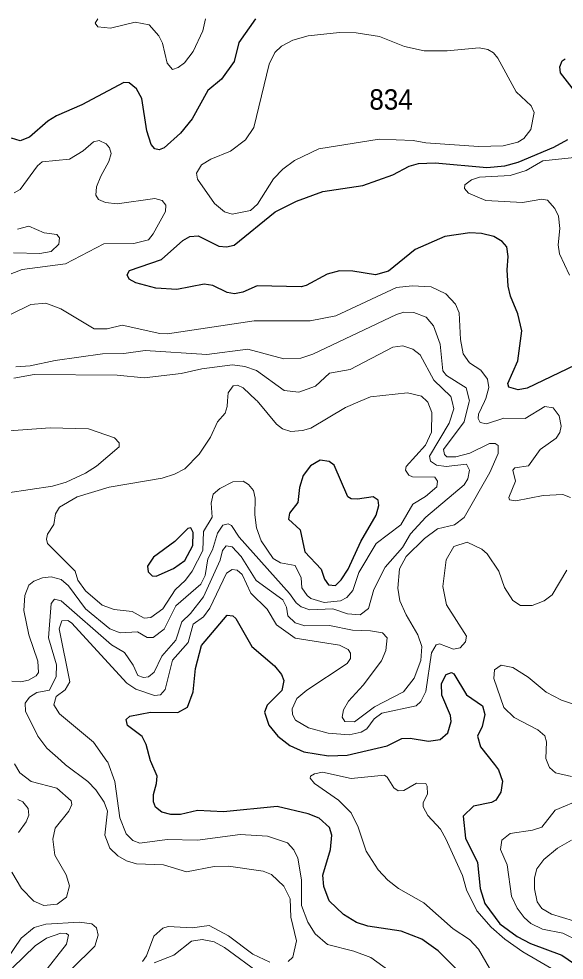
# Model space of a CAD drawing. Extents: x 473.9 to 500, y 7733.1 to 7760.8.
# Drawn here: x 492.084 to 494.222, y 7757.128 to 7760.82 of the extents above; entities that cross this region are included whole.
import ezdxf

# ---------------------------------------------------------------- set-up
doc = ezdxf.new("R2010")
doc.units = 0
doc.header["$LTSCALE"] = 0.032
doc.layers.add('1', color=7, linetype='Continuous', lineweight=25)
doc.layers.add('2', color=7, linetype='Continuous', lineweight=13)
doc.layers.add('21', color=7, linetype='Continuous')

msp = doc.modelspace()

# ---------------------------------------------------------------- linework, layer by layer
at = {"layer": '1'}
for points in [[(493.0126, 7760.8197), (492.9471, 7760.7272), (492.9287, 7760.6523), (492.8781, 7760.5832), (492.8251, 7760.5387), (492.7634, 7760.4276), (492.7181, 7760.371), (492.6536, 7760.3132), (492.6343, 7760.3062), (492.6173, 7760.3102), (492.6027, 7760.3273), (492.5864, 7760.38), (492.5661, 7760.5069), (492.5455, 7760.5449), (492.5166, 7760.5688), (492.4963, 7760.5698), (492.331, 7760.483), (492.2322, 7760.4392), (492.198, 7760.4182), (492.1254, 7760.3556), (492.0892, 7760.3416), (492.0548, 7760.3514)], [(494.2937, 7760.4973), (494.208, 7760.608), (494.2051, 7760.6311), (494.2142, 7760.655), (494.2258, 7760.6631)], [(494.2654, 7759.4619), (494.0778, 7759.3713), (494.0425, 7759.3639), (494.0047, 7759.3751), (494.0019, 7759.3896), (494.0402, 7759.4789), (494.0561, 7759.5958), (494.0404, 7759.6631), (494.0124, 7759.7313), (494.003, 7759.7712), (493.9984, 7759.8348), (494.0032, 7759.8879), (493.997, 7759.9256), (493.979, 7759.9466), (493.9469, 7759.966), (493.8981, 7759.9773), (493.8518, 7759.9797), (493.7543, 7759.9656), (493.6377, 7759.915), (493.534, 7759.8294), (493.4829, 7759.8157), (493.3932, 7759.8302), (493.3408, 7759.8317), (493.2926, 7759.818), (493.2111, 7759.7734), (493.1906, 7759.7681), (493.0181, 7759.7724), (492.9621, 7759.7477), (492.9299, 7759.7417), (492.9012, 7759.7468), (492.8449, 7759.7739), (492.8108, 7759.7793), (492.7034, 7759.7585), (492.6215, 7759.7631), (492.5427, 7759.7843), (492.5168, 7759.7982), (492.5084, 7759.8159), (492.5177, 7759.8331), (492.6434, 7759.8763), (492.7277, 7759.9503), (492.7547, 7759.9659), (492.7872, 7759.9687), (492.8685, 7759.9279), (492.8985, 7759.9259), (492.9281, 7759.9323), (493.0894, 7760.063), (493.1734, 7760.1048), (493.2758, 7760.1419), (493.4334, 7760.1658), (493.5504, 7760.2083), (493.6148, 7760.242), (493.6508, 7760.2517), (493.7164, 7760.2555), (493.9196, 7760.2362), (493.9891, 7760.2433), (494.0422, 7760.257), (494.1815, 7760.3169), (494.2364, 7760.3464)], [(492.5196, 7758.085), (492.6007, 7758.1009), (492.7069, 7758.0995), (492.7449, 7758.12), (492.7674, 7758.1795), (492.7769, 7758.2714), (492.8002, 7758.3621), (492.9008, 7758.4804), (492.9226, 7758.4783), (492.9347, 7758.4673), (492.9979, 7758.3575), (493.0866, 7758.2817), (493.1136, 7758.2476), (493.1235, 7758.2247), (493.1151, 7758.185), (493.0575, 7758.1274), (493.0473, 7758.1001), (493.0637, 7758.0491), (493.0993, 7758.0062), (493.1468, 7757.9693), (493.2016, 7757.9449), (493.2983, 7757.9295), (493.3719, 7757.9319), (493.5277, 7757.9688), (493.5863, 7757.9967), (493.6183, 7757.9977), (493.6909, 7757.9866), (493.7364, 7757.9931), (493.7656, 7758.0191), (493.7796, 7758.0631), (493.7765, 7758.0876), (493.7429, 7758.1676), (493.741, 7758.2126), (493.7591, 7758.2478), (493.7801, 7758.2555), (493.7898, 7758.251), (493.8396, 7758.1688), (493.9026, 7758.1254), (493.9106, 7758.0907), (493.9002, 7758.0447), (493.883, 7758.0064), (493.8944, 7757.9649), (493.9485, 7757.8948), (493.9646, 7757.874), (493.9799, 7757.8299), (493.9737, 7757.7862), (493.9541, 7757.7548), (493.9378, 7757.7465), (493.8672, 7757.7317), (493.8267, 7757.6927), (493.8356, 7757.6062), (493.8826, 7757.5105), (493.8925, 7757.4086), (493.9109, 7757.3498), (493.9695, 7757.2703), (494.0375, 7757.22), (494.0902, 7757.193), (494.2134, 7757.1466), (494.3327, 7757.0643)], [(493.8123, 7757.08), (493.728, 7757.1644), (493.6636, 7757.2097), (493.5832, 7757.2409), (493.4523, 7757.2605), (493.408, 7757.2753), (493.3573, 7757.3067), (493.3003, 7757.3608), (493.2798, 7757.4167), (493.2757, 7757.4613), (493.3061, 7757.5621), (493.311, 7757.6178), (493.302, 7757.6475), (493.2621, 7757.6845), (493.2186, 7757.702), (493.0963, 7757.7299), (492.8863, 7757.7092), (492.7841, 7757.714), (492.7178, 7757.6987), (492.6799, 7757.6987), (492.6445, 7757.7084), (492.6204, 7757.7283), (492.6115, 7757.7491), (492.6116, 7757.778), (492.6242, 7757.8203), (492.6259, 7757.8491), (492.6018, 7757.9071), (492.6007, 7757.9097), (492.5838, 7757.9741), (492.5671, 7758.0051), (492.5103, 7758.048), (492.5048, 7758.0715), (492.5196, 7758.085)]]:
    msp.add_lwpolyline(points, dxfattribs=at)
for points in [[(493.4251, 7758.7701), (493.4846, 7758.8726), (493.495, 7758.9105), (493.4929, 7758.9313), (493.4735, 7758.9448), (493.4125, 7758.9353), (493.3875, 7758.937), (493.3737, 7758.9454), (493.3198, 7759.0693), (493.3002, 7759.0836), (493.2658, 7759.0881), (493.2272, 7759.0664), (493.199, 7759.0289), (493.1849, 7758.9809), (493.1775, 7758.9225), (493.1449, 7758.881), (493.1415, 7758.857), (493.1868, 7758.8151), (493.2049, 7758.7291), (493.2696, 7758.6606), (493.2827, 7758.6224), (493.2981, 7758.5993), (493.3251, 7758.5972), (493.348, 7758.6193), (493.3758, 7758.6613)], [(492.7661, 7758.7544), (492.7675, 7758.8053), (492.7588, 7758.8231), (492.7461, 7758.8201), (492.6957, 7758.7698), (492.6116, 7758.7085), (492.5883, 7758.673), (492.5918, 7758.6513), (492.6063, 7758.6351), (492.622, 7758.6339), (492.6907, 7758.6642), (492.7345, 7758.6957)]]:
    msp.add_lwpolyline(points, close=True, dxfattribs=at)
at = {"layer": '2'}
for points in [[(492.816, 7760.8196), (492.8055, 7760.7722), (492.768, 7760.6911), (492.733, 7760.6468), (492.7083, 7760.6284), (492.6862, 7760.6214), (492.6652, 7760.6457), (492.6473, 7760.7243), (492.6334, 7760.7534), (492.5947, 7760.7965), (492.5399, 7760.8062), (492.4435, 7760.783), (492.3933, 7760.7888), (492.3832, 7760.8032), (492.3938, 7760.8193)], [(492.0654, 7760.1373), (492.0898, 7760.1509), (492.1569, 7760.2437), (492.175, 7760.2594), (492.2827, 7760.2698), (492.3365, 7760.3014), (492.377, 7760.3371), (492.3984, 7760.3422), (492.4264, 7760.3294), (492.4395, 7760.3133), (492.446, 7760.2919), (492.4375, 7760.26), (492.4051, 7760.2029), (492.3889, 7760.1606), (492.3866, 7760.1286), (492.397, 7760.1115), (492.4242, 7760.0988), (492.4694, 7760.0938), (492.6171, 7760.1147), (492.646, 7760.1067), (492.6603, 7760.0882), (492.6587, 7760.0646), (492.6112, 7759.9768), (492.592, 7759.9531), (492.5351, 7759.9388), (492.4168, 7759.9374), (492.2675, 7759.8582), (492.0967, 7759.8366), (491.9989, 7759.799)], [(494.274, 7760.2777), (494.1389, 7760.2629), (494.073, 7760.2253), (494.0111, 7760.2055), (493.8897, 7760.1989), (493.859, 7760.1882), (493.8329, 7760.1687), (493.8319, 7760.1544), (493.8466, 7760.1364), (493.9153, 7760.1065), (494.059, 7760.0987), (494.1351, 7760.1123), (494.1575, 7760.1085), (494.1855, 7760.0758), (494.2005, 7760.0457), (494.2059, 7759.9976), (494.1986, 7759.9338), (494.2039, 7759.898), (494.2436, 7759.8144)], [(492.0783, 7759.9941), (492.1234, 7760.007), (492.183, 7759.9801), (492.2334, 7759.9741), (492.2431, 7759.9603), (492.2409, 7759.9354), (492.2114, 7759.9071), (492.1665, 7759.8994), (492.0635, 7759.9025)], [(492.049, 7759.6583), (492.1313, 7759.6993), (492.1905, 7759.7039), (492.2484, 7759.6817), (492.3795, 7759.6034), (492.431, 7759.6033), (492.4894, 7759.6178), (492.6363, 7759.5853), (492.6665, 7759.5842), (493.0069, 7759.6348), (493.2266, 7759.6348), (493.3268, 7759.6552), (493.5653, 7759.7656), (493.6268, 7759.7731), (493.7009, 7759.7681), (493.7588, 7759.7409), (493.7965, 7759.7011), (493.8105, 7759.6668), (493.8152, 7759.5625), (493.8258, 7759.5062), (493.8507, 7759.4699), (493.8961, 7759.4418), (493.9219, 7759.4062), (493.9273, 7759.3731), (493.9152, 7759.3311), (493.9093, 7759.3182), (493.8864, 7759.2686), (493.8855, 7759.2523), (493.8932, 7759.2363), (493.9181, 7759.2315), (493.9859, 7759.2538), (494.069, 7759.2519), (494.147, 7759.2996), (494.1796, 7759.2943), (494.2021, 7759.2628), (494.2105, 7759.2225), (494.2051, 7759.1974), (494.1906, 7759.175)], [(492.0722, 7759.4554), (492.1283, 7759.4588), (492.227, 7759.4796), (492.4119, 7759.5054), (492.4962, 7759.5073), (492.5795, 7759.5182), (492.8213, 7759.5037), (492.9821, 7759.5246), (493.1236, 7759.4864), (493.1895, 7759.4884), (493.2371, 7759.5039), (493.5646, 7759.6603), (493.5935, 7759.6687), (493.633, 7759.6684), (493.6811, 7759.6495), (493.7094, 7759.6157), (493.7361, 7759.5442), (493.7464, 7759.4397), (493.7613, 7759.4211), (493.8379, 7759.3728), (493.8505, 7759.3215), (493.8497, 7759.3184), (493.8302, 7759.2392), (493.7493, 7759.1309), (493.7524, 7759.111), (493.7627, 7759.1018), (493.7977, 7759.1021), (493.8527, 7759.1156), (493.9294, 7759.1538), (493.9519, 7759.1539), (493.9633, 7759.1463), (493.9631, 7759.1142), (493.9306, 7759.0409), (493.8296, 7758.864), (493.7917, 7758.8345), (493.7259, 7758.8188), (493.6742, 7758.7813), (493.6033, 7758.7114), (493.577, 7758.662), (493.57, 7758.5867), (493.5783, 7758.537), (493.6022, 7758.4817), (493.649, 7758.4042), (493.6639, 7758.3574), (493.66, 7758.3023), (493.6347, 7758.2337), (493.5927, 7758.1804), (493.4785, 7758.1207), (493.4007, 7758.0627), (493.3623, 7758.0638), (493.3514, 7758.0802), (493.3565, 7758.1092), (493.3766, 7758.1436), (493.4347, 7758.2062), (493.5061, 7758.3013), (493.5232, 7758.342), (493.5286, 7758.3924), (493.5102, 7758.4108), (493.4628, 7758.4194), (493.3919, 7758.4214)], [(493.7717, 7759.2342), (493.7901, 7759.2904), (493.7833, 7759.3186), (493.7784, 7759.339), (493.7111, 7759.4027), (493.6574, 7759.5023), (493.6286, 7759.5238), (493.5895, 7759.5367), (493.5509, 7759.5316), (493.3831, 7759.4438), (493.3016, 7759.4302), (493.2472, 7759.3784), (493.1815, 7759.3558), (493.1248, 7759.3625), (493.0153, 7759.4398), (492.9704, 7759.456), (492.9216, 7759.4627), (492.801, 7759.4474), (492.7204, 7759.428), (492.5749, 7759.4121), (492.4691, 7759.4218), (492.1438, 7759.4248), (492.0644, 7759.4103)], [(491.9011, 7759.1934), (492.2065, 7759.2158), (492.3576, 7759.2118), (492.4595, 7759.1763), (492.4777, 7759.1562), (492.4771, 7759.1409), (492.3883, 7759.0652), (492.3457, 7759.0383), (492.2697, 7759.003), (492.2165, 7758.9872), (492.041, 7758.96)], [(492.0568, 7758.2216), (492.0925, 7758.2191), (492.1214, 7758.2253), (492.152, 7758.243), (492.1607, 7758.2561), (492.158, 7758.3001), (492.123, 7758.4036), (492.104, 7758.4991), (492.1071, 7758.5573), (492.1239, 7758.5981), (492.1423, 7758.6138), (492.1765, 7758.6273), (492.2103, 7758.6305), (492.25, 7758.6211), (492.2792, 7758.5955), (492.3453, 7758.5054), (492.4403, 7758.4277), (492.4816, 7758.412), (492.5488, 7758.415), (492.5876, 7758.393), (492.6104, 7758.3937), (492.6541, 7758.4253), (492.7002, 7758.5167), (492.798, 7758.6017), (492.8147, 7758.6364), (492.8255, 7758.7021), (492.8431, 7758.7365), (492.863, 7758.8028), (492.884, 7758.8341), (492.9049, 7758.8396), (492.9183, 7758.832), (492.9477, 7758.7864), (493.1454, 7758.5654), (493.172, 7758.5285), (493.1913, 7758.5129), (493.2254, 7758.5012), (493.3148, 7758.5061), (493.3723, 7758.486), (493.4229, 7758.4819), (493.4554, 7758.5069), (493.4757, 7758.582), (493.5205, 7758.6694), (493.5886, 7758.7455), (493.6194, 7758.7997), (493.6801, 7758.8653), (493.8307, 7758.9919), (493.845, 7759.0161), (493.8515, 7759.0494), (493.8391, 7759.0727), (493.7592, 7759.0633), (493.7215, 7759.0689), (493.698, 7759.0851), (493.6948, 7759.1048), (493.7717, 7759.2342)], [(494.1906, 7759.175), (494.1284, 7759.131), (494.0821, 7759.0665), (494.0294, 7759.058), (494.0214, 7759.0494), (494.0314, 7759.0062), (494.0048, 7758.9422), (494.0075, 7758.9336), (494.0322, 7758.9297), (494.14, 7758.9505), (494.2171, 7758.9536), (494.247, 7758.9422)], [(494.2332, 7758.6571), (494.1749, 7758.5602), (494.1435, 7758.5366), (494.0964, 7758.5185), (494.0504, 7758.5188), (494.0214, 7758.5386), (493.9882, 7758.5896), (493.9655, 7758.6539), (493.9206, 7758.7214), (493.8992, 7758.739), (493.8413, 7758.7672), (493.789, 7758.7502), (493.7595, 7758.6984), (493.7461, 7758.5928), (493.7614, 7758.5208), (493.8391, 7758.3988), (493.8349, 7758.3766), (493.8149, 7758.3528), (493.7878, 7758.3476), (493.7339, 7758.3683), (493.7209, 7758.365), (493.7017, 7758.3328), (493.68, 7758.1811), (493.6599, 7758.1417), (493.6423, 7758.1257), (493.5073, 7758.0969), (493.4771, 7758.0739), (493.4481, 7758.0352), (493.4266, 7758.0222), (493.3789, 7758.0115), (493.2975, 7758.0176), (493.2196, 7758.0384), (493.1684, 7758.0691), (493.1571, 7758.0912), (493.1559, 7758.1129), (493.1744, 7758.1538), (493.213, 7758.1861), (493.3712, 7758.2912), (493.384, 7758.3105), (493.3839, 7758.332), (493.3751, 7758.3458), (493.3414, 7758.3633), (493.1677, 7758.3899), (493.0949, 7758.4434), (493.0577, 7758.5043), (492.9937, 7758.5666), (492.9591, 7758.6403), (492.9396, 7758.6574), (492.9211, 7758.6602), (492.8983, 7758.6453), (492.8332, 7758.5076), (492.8085, 7758.4745), (492.7681, 7758.4451), (492.7481, 7758.3741), (492.6861, 7758.3043), (492.6579, 7758.1892), (492.6389, 7758.1679), (492.6166, 7758.1651), (492.5428, 7758.1903), (492.5074, 7758.2144), (492.2899, 7758.4512), (492.276, 7758.4599), (492.253, 7758.4586), (492.2417, 7758.4272), (492.2834, 7758.2192), (492.2663, 7758.1877), (492.2304, 7758.1617), (492.2218, 7758.1296), (492.2429, 7758.0931), (492.3768, 7757.9824), (492.4292, 7757.9087), (492.4325, 7757.904), (492.4609, 7757.8279), (492.4801, 7757.686), (492.5046, 7757.6234), (492.5309, 7757.5964), (492.5587, 7757.5871), (492.6654, 7757.6014), (492.7844, 7757.5983), (492.9514, 7757.6208), (493.0588, 7757.6134), (493.1375, 7757.5884), (493.1617, 7757.5606), (493.1775, 7757.5282), (493.1922, 7757.4428)], [(493.3919, 7758.4214), (493.3016, 7758.4408), (493.2053, 7758.4383), (493.168, 7758.451), (493.1393, 7758.4781), (493.1337, 7758.5119), (493.1196, 7758.5413), (493.015, 7758.6162), (492.9553, 7758.7102), (492.9211, 7758.7489), (492.8974, 7758.7523), (492.8826, 7758.7347), (492.8734, 7758.6968), (492.8076, 7758.552), (492.7571, 7758.4871), (492.7236, 7758.4544), (492.6998, 7758.3832), (492.6443, 7758.3199), (492.6147, 7758.2568), (492.5922, 7758.2389), (492.5725, 7758.2359), (492.5507, 7758.244), (492.5329, 7758.2851), (492.498, 7758.3347), (492.4479, 7758.3648), (492.25, 7758.5368), (492.2235, 7758.5434), (492.2113, 7758.5261), (492.1999, 7758.3923), (492.2323, 7758.2863), (492.231, 7758.2402), (492.2038, 7758.187), (492.1546, 7758.178), (492.1254, 7758.1587), (492.1091, 7758.1362), (492.1099, 7758.1041), (492.1588, 7758.0067), (492.1939, 7757.9588), (492.2485, 7757.9103), (492.2666, 7757.8943), (492.3547, 7757.8285), (492.3864, 7757.7952), (492.4192, 7757.7474), (492.4315, 7757.7114), (492.4209, 7757.6173), (492.4403, 7757.5664), (492.4717, 7757.5363), (492.5057, 7757.5173), (492.5454, 7757.505), (492.6507, 7757.5012), (492.7414, 7757.4745), (492.8503, 7757.4944), (492.9066, 7757.4969), (493.0416, 7757.476), (493.0743, 7757.463), (493.123, 7757.4179), (493.1475, 7757.3686), (493.1501, 7757.2963), (493.1734, 7757.2037), (493.1585, 7757.1398), (493.1403, 7757.1219)], [(494.2962, 7758.1189), (494.2113, 7758.148), (494.1521, 7758.1788), (494.0814, 7758.2375), (494.0204, 7758.2753), (493.9754, 7758.2848), (493.9488, 7758.2659), (493.9463, 7758.2317), (493.9861, 7758.1187), (494.0261, 7758.0792), (494.1185, 7758.031), (494.1463, 7758.0075), (494.1536, 7757.9833), (494.1505, 7757.9184), (494.1604, 7757.8929), (494.1642, 7757.8829), (494.1882, 7757.8622), (494.2509, 7757.8478)], [(492.0561, 7757.4732), (492.0949, 7757.4088), (492.143, 7757.3587), (492.1825, 7757.3426), (492.2344, 7757.3474), (492.2713, 7757.3747), (492.2825, 7757.4192), (492.2695, 7757.4628), (492.2246, 7757.54), (492.2176, 7757.6028), (492.2262, 7757.6455), (492.2801, 7757.7126), (492.2921, 7757.7378), (492.2896, 7757.7526), (492.2329, 7757.8016), (492.1321, 7757.8287), (492.0877, 7757.8624), (492.0665, 7757.8981)], [(494.1883, 7757.0861), (494.0604, 7757.1601), (493.9897, 7757.2099), (493.9366, 7757.2574), (493.8803, 7757.3217), (493.8393, 7757.4029), (493.8232, 7757.4592), (493.7589, 7757.6039), (493.738, 7757.6417), (493.6882, 7757.6948), (493.6689, 7757.7293), (493.6689, 7757.7454), (493.6858, 7757.7784), (493.6849, 7757.8097), (493.6793, 7757.8202), (493.6432, 7757.8218), (493.5933, 7757.7928), (493.5716, 7757.7912), (493.5547, 7757.8041), (493.5282, 7757.8459), (493.5177, 7757.8531), (493.3875, 7757.8403), (493.2749, 7757.8652), (493.2428, 7757.858), (493.2283, 7757.8491), (493.2267, 7757.8419), (493.2427, 7757.8202), (493.3376, 7757.755), (493.3875, 7757.7052), (493.4148, 7757.6489), (493.4453, 7757.5557), (493.4936, 7757.4817), (493.5306, 7757.4407), (493.5732, 7757.4093), (493.6721, 7757.353), (493.7871, 7757.2501), (493.8514, 7757.2083), (493.8859, 7757.1713), (493.9294, 7757.0966)], [(492.0795, 7757.7574), (492.1001, 7757.7483), (492.1201, 7757.7222), (492.1234, 7757.6957), (492.1134, 7757.6708), (492.0828, 7757.628)], [(494.2927, 7757.7601), (494.1871, 7757.7161), (494.1343, 7757.6498), (494.0981, 7757.6369), (494.0101, 7757.6244), (493.9776, 7757.5977), (493.9725, 7757.5619), (493.9985, 7757.502), (494.0162, 7757.3787), (494.038, 7757.3315), (494.0652, 7757.2943), (494.0916, 7757.2716), (494.1374, 7757.249), (494.2171, 7757.2331), (494.281, 7757.2023)], [(494.2508, 7757.5984), (494.1967, 7757.5671), (494.1423, 7757.5218), (494.1156, 7757.4858), (494.106, 7757.45), (494.1056, 7757.4076), (494.1168, 7757.3565), (494.1353, 7757.3299), (494.1726, 7757.308), (494.2588, 7757.2815)], [(493.1922, 7757.4428), (493.1927, 7757.3419), (493.2167, 7757.2764), (493.2464, 7757.2314), (493.2942, 7757.1891), (493.397, 7757.1624), (493.4646, 7757.1375), (493.5819, 7757.053)], [(492.2904, 7757.0917), (492.3814, 7757.182), (492.3951, 7757.2253), (492.3885, 7757.2541), (492.37, 7757.2702), (492.3215, 7757.2767), (492.1894, 7757.2685), (492.1445, 7757.2557), (492.0933, 7757.2133), (492.038, 7757.1323), (491.9925, 7757.0789)], [(493.068, 7757.1196), (493.0017, 7757.1515), (492.9058, 7757.2227), (492.8304, 7757.2638), (492.7635, 7757.2541), (492.67, 7757.259), (492.6483, 7757.2534), (492.613, 7757.2218), (492.584, 7757.145), (492.5685, 7757.1227)], [(492.181, 7757.0759), (492.2705, 7757.19), (492.2793, 7757.2257), (492.2709, 7757.2322), (492.2489, 7757.2331), (492.1921, 7757.2135), (492.1475, 7757.1833), (492.0587, 7757.0977)], [(493.0333, 7757.0727), (492.8905, 7757.1769), (492.8501, 7757.1993), (492.8027, 7757.2091), (492.7607, 7757.2021), (492.6922, 7757.1469), (492.6151, 7757.117)]]:
    msp.add_lwpolyline(points, dxfattribs=at)
for points in [[(493.0662, 7760.6425), (493.0878, 7760.6875), (493.1143, 7760.7126), (493.1585, 7760.7354), (493.218, 7760.753), (493.3418, 7760.766), (493.4067, 7760.7644), (493.4988, 7760.7502), (493.5958, 7760.7113), (493.6736, 7760.6937), (493.7631, 7760.6937), (493.8891, 7760.7065), (493.923, 7760.6991), (493.9446, 7760.6869), (493.9626, 7760.6658), (494.0339, 7760.5337), (494.0932, 7760.479), (494.1044, 7760.452), (494.0916, 7760.3853), (494.0639, 7760.3501), (494.0407, 7760.3354), (493.983, 7760.3213), (493.8865, 7760.3191), (493.6805, 7760.3336), (493.6297, 7760.3431), (493.4967, 7760.348), (493.2609, 7760.3094), (493.1644, 7760.2638), (493.1186, 7760.2298), (493.0828, 7760.1924), (493.0195, 7760.0927), (492.9919, 7760.0675), (492.921, 7760.0537), (492.89, 7760.0629), (492.8516, 7760.0959), (492.7845, 7760.1904), (492.781, 7760.215), (492.7999, 7760.2476), (492.8369, 7760.2697), (492.9141, 7760.3002), (492.973, 7760.3447), (493.0055, 7760.3932)], [(492.738, 7758.6185), (492.7634, 7758.6539), (492.8049, 7758.7349), (492.8081, 7758.8095), (492.8422, 7758.8651), (492.8383, 7758.9204), (492.8463, 7758.9547), (492.8717, 7758.9773), (492.9233, 7759.0031), (492.9631, 7759.006), (492.9842, 7758.9935), (493.0039, 7758.9695), (493.0111, 7758.9391), (493.0096, 7758.8748), (493.0162, 7758.8238), (493.0346, 7758.7725), (493.0814, 7758.7026), (493.1096, 7758.6862), (493.1681, 7758.6749), (493.1908, 7758.6275), (493.1942, 7758.5881), (493.2142, 7758.558), (493.2296, 7758.5459), (493.2812, 7758.5309), (493.3456, 7758.5365), (493.3697, 7758.5494), (493.394, 7758.5773), (493.4169, 7758.6485), (493.4851, 7758.762), (493.5815, 7758.8352), (493.6295, 7758.9159), (493.6782, 7758.9459), (493.7226, 7758.9836), (493.725, 7759.0066), (493.7149, 7759.0223), (493.6281, 7759.0227), (493.6126, 7759.0296), (493.6005, 7759.0489), (493.6031, 7759.0632), (493.6789, 7759.1479), (493.7015, 7759.1985), (493.7032, 7759.2762), (493.6873, 7759.3164), (493.6847, 7759.3189), (493.6635, 7759.3391), (493.6083, 7759.3533), (493.463, 7759.3372), (493.422, 7759.3197), (493.365, 7759.2954), (493.2288, 7759.2146), (493.1966, 7759.2045), (493.15, 7759.2007), (493.1173, 7759.2119), (493.0937, 7759.2298), (493.018, 7759.3209), (493.0151, 7759.3244), (492.9639, 7759.3729), (492.9409, 7759.3822), (492.9249, 7759.38), (492.9051, 7759.3532), (492.9028, 7759.3213), (492.9011, 7759.2987), (492.8928, 7759.273), (492.8636, 7759.2387), (492.836, 7759.1787), (492.7912, 7759.1126), (492.7354, 7759.0549), (492.6947, 7759.0334), (492.6461, 7759.0177), (492.4381, 7758.9833), (492.3127, 7758.9446), (492.2435, 7758.9044), (492.2275, 7758.8779), (492.2214, 7758.836), (492.1958, 7758.7979), (492.1919, 7758.7785), (492.1965, 7758.7624), (492.305, 7758.6531), (492.3157, 7758.6185), (492.3459, 7758.5756), (492.4103, 7758.5194), (492.4574, 7758.5025), (492.5281, 7758.4955), (492.5757, 7758.4686), (492.601, 7758.4717), (492.6481, 7758.5055), (492.6972, 7758.5803)]]:
    msp.add_lwpolyline(points, close=True, dxfattribs=at)

# ---------------------------------------------------------------- texts
at = {"layer": '21', "width": 0.95}
msp.add_text('834', height=0.08, dxfattribs=at).set_placement((493.4585, 7760.4635))

doc.saveas('drawing.dxf')
